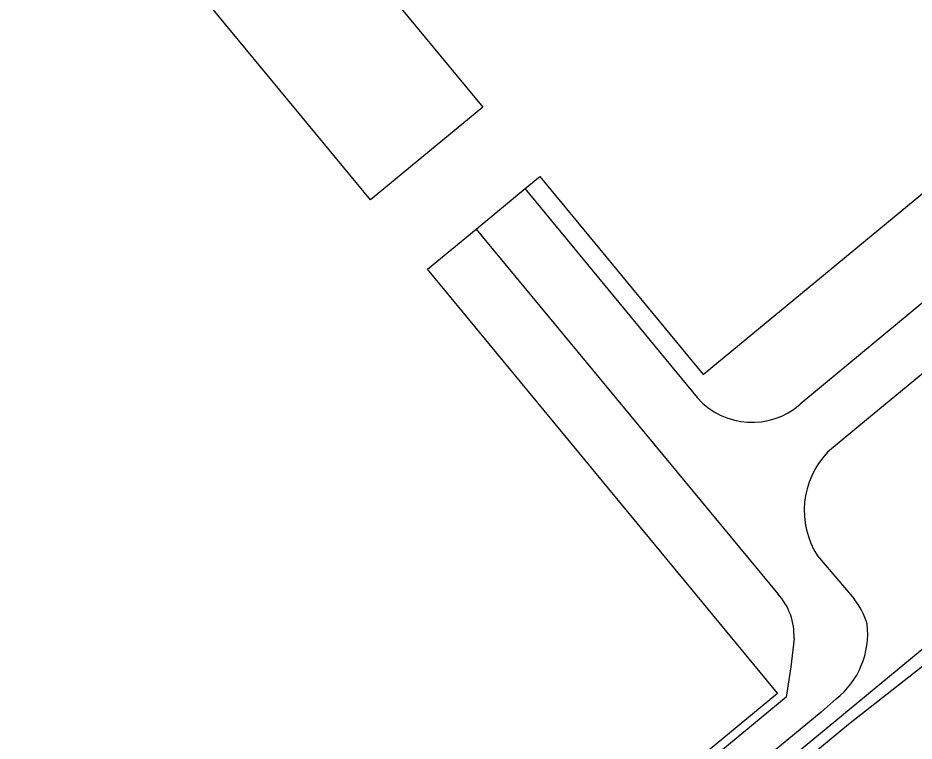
# Model space of a CAD drawing. Extents: x 156141 to 158132, y 385651 to 388399.
# Drawn here: x 157600.3 to 157722.7, y 386630.3 to 386729.1 of the extents above; entities that cross this region are included whole.
import ezdxf

# ---------------------------------------------------------------- set-up
doc = ezdxf.new("R2010")
doc.units = 0
for name, color, linetype in [('IMGEO_Erf', 7, 'Continuous'), ('IMGEO_Pand', 7, 'Continuous'), ('IMGEO_Rijbaan_lokaal_gesloten', 7, 'Continuous'), ('IMGEO_Rijbaan_lokaal_open', 7, 'Continuous')]:
    doc.layers.add(name, color=color, linetype=linetype)

msp = doc.modelspace()

# ---------------------------------------------------------------- linework, layer by layer
at = {"layer": 'IMGEO_Erf'}
msp.add_lwpolyline([(157586.91, 386529.82), (157920.6, 386805.45)], dxfattribs=at)
at = {"layer": 'IMGEO_Pand'}
for points in [[(157663.8, 386716.89), (157648.47, 386704.24), (157610.71, 386750), (157601.14, 386761.6), (157616.45, 386774.25), (157636.47, 386750), (157663.8, 386716.89)], [(157669.61, 386705.78), (157671.61, 386707.43), (157693.92, 386680.4), (157755.44, 386731.17), (157758.88, 386726.96), (157764.81, 386731.86), (157749.86, 386750), (157743.9, 386757.23)], [(157455.9, 386748.83), (157481.74, 386717.52), (157481.15, 386717.1), (157481.56, 386716.61), (157500, 386731.81), (157510.19, 386740.21), (157546.44, 386696.25), (157517.83, 386672.67), (157518.25, 386672.17), (157518.76, 386672.65), (157545.04, 386640.72), (157544.53, 386640.32), (157544.97, 386639.85), (157561.47, 386653.46), (157593.14, 386618.42), (157574.76, 386603.67), (157575.17, 386603.16), (157575.68, 386603.58), (157610.98, 386560.84), (157610.49, 386560.43), (157610.92, 386559.93), (157704.06, 386636.85), (157656.28, 386694.78), (157662.89, 386700.24)], [(157662.89, 386700.24), (157669.61, 386705.78)]]:
    msp.add_lwpolyline(points, dxfattribs=at)
at = {"layer": 'IMGEO_Rijbaan_lokaal_gesloten'}
msp.add_lwpolyline([(157440.18, 386618.12), (157441.67, 386615.82), (157440.11, 386614.6), (157457.92, 386601.88), (157459.5, 386601.11), (157463.42, 386599.75), (157498.16, 386588.04), (157524.18, 386556.25), (157530.12, 386556.05), (157566.08, 386512.3), (157580.69, 386514.24), (157593.9, 386524.95), (157594.57, 386534.07), (157597.97, 386536.94), (157641.49, 386572.98), (157656.95, 386585.82), (157668.95, 386595.57), (157713.76, 386632.61), (157734.89, 386649.22), (157805.11, 386707.25)], dxfattribs=at)
at = {"layer": 'IMGEO_Rijbaan_lokaal_open'}
for points in [[(157911.97, 386835.65), (157909.03, 386833.16), (157888.71, 386816.38), (157716.19, 386674.21), (157710.9, 386669.76)], [(157769.87, 386728.32), (157707.16, 386676.34)], [(157706.31, 386644.32), (157705.86, 386640.47), (157705.22, 386636.31), (157609.67, 386557.29), (157579.2, 386594.35), (157576.46, 386594.59), (157541.32, 386637.3), (157539.43, 386641.63), (157517.25, 386668.5), (157517.83, 386668.97), (157480.31, 386714.53), (157480.05, 386714.29)], [(157693.11, 386677.23), (157669.61, 386705.78)], [(157662.89, 386700.24), (157664.18, 386698.69), (157704.11, 386650.43)], [(157709.54, 386655.61), (157714.52, 386649.75)], [(157712.05, 386636.08), (157710.03, 386634.29), (157620.76, 386560.6), (157609.93, 386551.71), (157610.58, 386550.88), (157596.57, 386539.37), (157586.23, 386530.59)]]:
    msp.add_lwpolyline(points, dxfattribs=at)
for centre, radius, start, end in [((157700.57, 386683.82), 9.97, 221.4603, 311.3403), ((157719.19, 386661.82), 11.48, 136.2386, 212.7661), ((157697.78, 386644.7), 8.54, 357.392, 42.148), ((157706.45, 386643.41), 10.26, 16.2333, 38.1826), ((157705.02, 386645), 11.36, 308.2406, 6.4663)]:
    msp.add_arc(centre, radius, start, end, dxfattribs=at)

doc.saveas('drawing.dxf')
